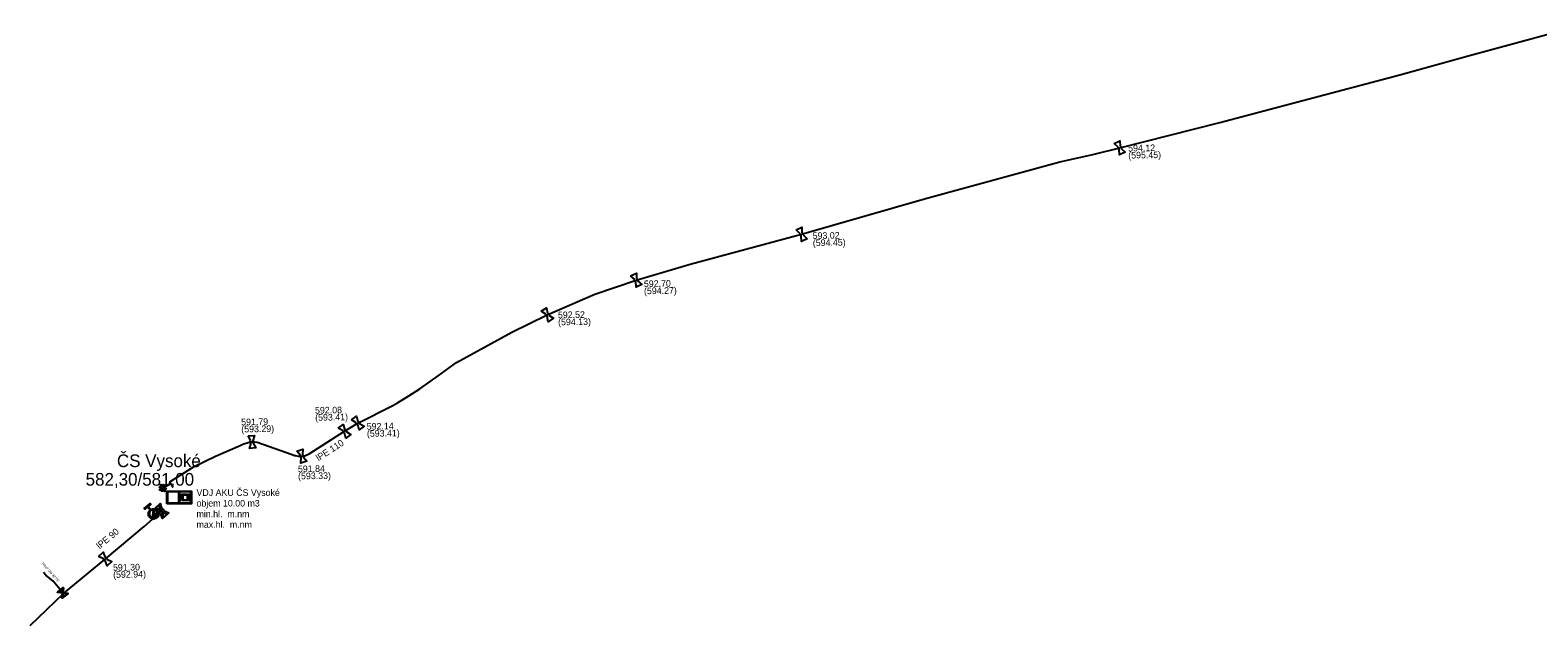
# Model space of a CAD drawing. Extents: x -643842 to -636370, y -1119190 to -1110210.
# Drawn here: x -640658.2 to -640360.9, y -1113819 to -1113702.5 of the extents above; entities that cross this region are included whole.
import ezdxf

# ---------------------------------------------------------------- set-up
doc = ezdxf.new("R2010")
doc.units = 0
for name, color, linetype in [('13', 7, 'Continuous'), ('14', 7, 'Continuous'), ('2', 7, 'Continuous'), ('22', 7, 'Continuous'), ('7', 7, 'Continuous'), ('Default', 7, 'Continuous'), ('Level 16', 7, 'Continuous'), ('Level 20', 7, 'Continuous'), ('Level 21', 7, 'Continuous'), ('Level 23', 7, 'Continuous'), ('Level 27', 7, 'Continuous'), ('Level 28', 7, 'Continuous'), ('Level 33', 7, 'Continuous'), ('Level 34', 7, 'Continuous')]:
    doc.layers.add(name, color=color, linetype=linetype)

msp = doc.modelspace()

# ---------------------------------------------------------------- linework, layer by layer
at = {"layer": '14'}
for points in [[(-640628.89, -1113795.89), (-640628.89, -1113793.39), (-640626.39, -1113793.39), (-640626.39, -1113795.89), (-640628.89, -1113795.89)], [(-640626.54, -1113795.73), (-640626.54, -1113793.55), (-640628.73, -1113793.55), (-640628.73, -1113795.73), (-640626.54, -1113795.73)], [(-640628.26, -1113795.27), (-640628.26, -1113794.02), (-640627.01, -1113794.02), (-640627.01, -1113795.27), (-640628.26, -1113795.27)], [(-640627.17, -1113795.11), (-640627.17, -1113794.17), (-640628.11, -1113794.17), (-640628.11, -1113795.11), (-640627.17, -1113795.11)]]:
    msp.add_lwpolyline(points, dxfattribs=at)
at = {"layer": '2'}
msp.add_lwpolyline([(-640632.14, -1113792.95), (-640632.61, -1113793.22), (-640632.69, -1113793.09), (-640632.23, -1113792.81), (-640632.68, -1113792.7), (-640632.64, -1113792.55), (-640632.19, -1113792.66), (-640632.48, -1113792.17), (-640632.35, -1113792.09), (-640632.05, -1113792.59), (-640631.93, -1113792.13), (-640631.78, -1113792.17), (-640631.9, -1113792.62), (-640630.53, -1113791.82), (-640630.45, -1113791.96), (-640631.82, -1113792.76), (-640631.36, -1113792.88), (-640631.4, -1113793.03), (-640631.86, -1113792.91), (-640631.57, -1113793.41), (-640631.7, -1113793.49), (-640631.99, -1113793), (-640632.11, -1113793.44), (-640632.26, -1113793.41), (-640632.14, -1113792.95)], dxfattribs=at)
at = {"layer": 'Default'}
for points in [[(-640443.45, -1113726.03), (-640443.5, -1113726.02), (-640443.55, -1113725.99), (-640443.62, -1113725.94), (-640443.65, -1113725.87), (-640443.69, -1113725.79), (-640443.68, -1113725.7), (-640443.68, -1113725.65), (-640443.66, -1113725.6)], [(-640443.29, -1113725.43), (-640443.24, -1113725.44), (-640443.19, -1113725.47), (-640443.12, -1113725.52), (-640443.09, -1113725.59), (-640443.05, -1113725.67), (-640443.06, -1113725.75), (-640443.06, -1113725.81), (-640443.08, -1113725.86)], [(-640506.17, -1113743.08), (-640506.22, -1113743.07), (-640506.27, -1113743.04), (-640506.34, -1113742.99), (-640506.37, -1113742.91), (-640506.41, -1113742.84), (-640506.4, -1113742.75), (-640506.4, -1113742.7), (-640506.38, -1113742.65)], [(-640506.01, -1113742.48), (-640505.96, -1113742.49), (-640505.91, -1113742.52), (-640505.84, -1113742.57), (-640505.81, -1113742.65), (-640505.77, -1113742.72), (-640505.78, -1113742.8), (-640505.78, -1113742.86), (-640505.8, -1113742.91)], [(-640538.78, -1113752.11), (-640538.83, -1113752.1), (-640538.88, -1113752.07), (-640538.95, -1113752.02), (-640538.98, -1113751.94), (-640539.02, -1113751.87), (-640539.01, -1113751.78), (-640539.01, -1113751.73), (-640538.99, -1113751.68)], [(-640538.62, -1113751.51), (-640538.57, -1113751.52), (-640538.52, -1113751.55), (-640538.45, -1113751.6), (-640538.42, -1113751.68), (-640538.38, -1113751.75), (-640538.39, -1113751.83), (-640538.39, -1113751.89), (-640538.41, -1113751.94)], [(-640556.27, -1113758.94), (-640556.32, -1113758.93), (-640556.37, -1113758.91), (-640556.44, -1113758.87), (-640556.49, -1113758.8), (-640556.53, -1113758.74), (-640556.54, -1113758.65), (-640556.55, -1113758.6), (-640556.53, -1113758.55)], [(-640556.19, -1113758.32), (-640556.14, -1113758.32), (-640556.09, -1113758.35), (-640556.02, -1113758.39), (-640555.97, -1113758.46), (-640555.93, -1113758.52), (-640555.92, -1113758.61), (-640555.91, -1113758.66), (-640555.93, -1113758.71)], [(-640596.17, -1113781.3), (-640596.12, -1113781.3), (-640596.07, -1113781.32), (-640595.99, -1113781.36), (-640595.94, -1113781.42), (-640595.89, -1113781.49), (-640595.88, -1113781.57), (-640595.87, -1113781.62), (-640595.88, -1113781.68)], [(-640593.6, -1113780.29), (-640593.65, -1113780.29), (-640593.7, -1113780.27), (-640593.78, -1113780.23), (-640593.83, -1113780.17), (-640593.88, -1113780.1), (-640593.89, -1113780.02), (-640593.9, -1113779.96), (-640593.89, -1113779.91)], [(-640593.56, -1113779.67), (-640593.51, -1113779.67), (-640593.46, -1113779.69), (-640593.38, -1113779.73), (-640593.33, -1113779.79), (-640593.28, -1113779.86), (-640593.27, -1113779.94), (-640593.26, -1113779.99), (-640593.27, -1113780.05)], [(-640614.63, -1113783.97), (-640614.68, -1113783.94), (-640614.71, -1113783.89), (-640614.76, -1113783.82), (-640614.76, -1113783.74), (-640614.77, -1113783.66), (-640614.74, -1113783.58), (-640614.71, -1113783.53), (-640614.68, -1113783.49)], [(-640614.27, -1113783.46), (-640614.23, -1113783.49), (-640614.2, -1113783.53), (-640614.15, -1113783.6), (-640614.14, -1113783.68), (-640614.13, -1113783.76), (-640614.17, -1113783.84), (-640614.19, -1113783.89), (-640614.23, -1113783.93)], [(-640596.21, -1113781.92), (-640596.26, -1113781.92), (-640596.31, -1113781.9), (-640596.39, -1113781.86), (-640596.44, -1113781.8), (-640596.49, -1113781.73), (-640596.5, -1113781.65), (-640596.51, -1113781.59), (-640596.5, -1113781.54)], [(-640604.74, -1113786.8), (-640604.79, -1113786.78), (-640604.84, -1113786.75), (-640604.9, -1113786.69), (-640604.93, -1113786.61), (-640604.95, -1113786.54), (-640604.94, -1113786.45), (-640604.93, -1113786.4), (-640604.9, -1113786.35)], [(-640604.51, -1113786.22), (-640604.47, -1113786.24), (-640604.43, -1113786.27), (-640604.36, -1113786.33), (-640604.33, -1113786.41), (-640604.31, -1113786.48), (-640604.32, -1113786.57), (-640604.33, -1113786.62), (-640604.36, -1113786.67)], [(-640634.41, -1113797.06), (-640634.11, -1113796.86), (-640633.74, -1113796.9), (-640633.33, -1113796.95), (-640633.08, -1113797.28), (-640632.82, -1113797.61), (-640632.87, -1113798.02), (-640632.92, -1113798.43), (-640633.25, -1113798.68), (-640633.57, -1113798.94), (-640633.98, -1113798.89), (-640634.39, -1113798.84), (-640634.65, -1113798.52), (-640634.9, -1113798.19), (-640634.86, -1113797.78), (-640634.82, -1113797.42), (-640634.55, -1113797.17)], [(-640633.86, -1113797.08), (-640634.14, -1113797.08), (-640634.37, -1113797.26), (-640634.63, -1113797.47), (-640634.67, -1113797.8), (-640634.71, -1113798.14), (-640634.5, -1113798.4), (-640634.32, -1113798.63), (-640634.05, -1113798.69)], [(-640633.87, -1113798.71), (-640633.59, -1113798.72), (-640633.36, -1113798.54), (-640633.1, -1113798.33), (-640633.06, -1113797.99), (-640633.02, -1113797.66), (-640633.23, -1113797.39), (-640633.41, -1113797.17), (-640633.68, -1113797.11)], [(-640632.47, -1113797.8), (-640632.52, -1113797.8), (-640632.57, -1113797.79), (-640632.65, -1113797.76), (-640632.71, -1113797.7), (-640632.77, -1113797.64), (-640632.79, -1113797.56), (-640632.8, -1113797.51), (-640632.79, -1113797.45)], [(-640632.17, -1113797.52), (-640632.22, -1113797.52), (-640632.27, -1113797.51), (-640632.35, -1113797.48), (-640632.41, -1113797.42), (-640632.47, -1113797.36), (-640632.49, -1113797.28), (-640632.5, -1113797.23), (-640632.49, -1113797.17)], [(-640632.49, -1113797.18), (-640632.44, -1113797.17), (-640632.39, -1113797.19), (-640632.31, -1113797.22), (-640632.25, -1113797.28), (-640632.19, -1113797.34), (-640632.18, -1113797.42), (-640632.16, -1113797.47), (-640632.17, -1113797.53)], [(-640632.19, -1113796.9), (-640632.14, -1113796.89), (-640632.09, -1113796.91), (-640632.01, -1113796.94), (-640631.95, -1113797), (-640631.89, -1113797.06), (-640631.88, -1113797.14), (-640631.86, -1113797.19), (-640631.87, -1113797.25)], [(-640643.37, -1113807.1), (-640643.42, -1113807.1), (-640643.47, -1113807.09), (-640643.55, -1113807.06), (-640643.61, -1113807), (-640643.67, -1113806.94), (-640643.69, -1113806.86), (-640643.7, -1113806.81), (-640643.69, -1113806.75)], [(-640643.39, -1113806.48), (-640643.34, -1113806.47), (-640643.29, -1113806.49), (-640643.21, -1113806.52), (-640643.15, -1113806.58), (-640643.09, -1113806.64), (-640643.08, -1113806.72), (-640643.06, -1113806.77), (-640643.07, -1113806.83)]]:
    msp.add_open_spline(points, degree=3, dxfattribs=at)
at = {"layer": 'Level 16'}
for points in [[(-640634.29, -1113798.62), (-640633.13, -1113797.67), (-640633.07, -1113797.74), (-640634.23, -1113798.69), (-640634.29, -1113798.62)], [(-640652.81, -1113813.34), (-640651.65, -1113812.39), (-640651.6, -1113812.44), (-640651.62, -1113812.57), (-640651.71, -1113813.41), (-640650.74, -1113813.51), (-640650.7, -1113813.56), (-640651.87, -1113814.5), (-640651.91, -1113814.45), (-640651.81, -1113813.49), (-640652.64, -1113813.4), (-640652.77, -1113813.39), (-640652.81, -1113813.34)], [(-640652.63, -1113813.31), (-640651.8, -1113813.4), (-640651.71, -1113812.57), (-640652.63, -1113813.31)], [(-640650.88, -1113813.58), (-640651.72, -1113813.49), (-640651.8, -1113814.33), (-640650.88, -1113813.58)]]:
    msp.add_lwpolyline(points, dxfattribs=at)
at = {"layer": 'Level 21'}
for points in [[(-640630.49, -1113791.89), (-640630.67, -1113791.58), (-640630.45, -1113791.41), (-640625.82, -1113788.55), (-640621.63, -1113786.53), (-640616.77, -1113784.38), (-640616.25, -1113784.15), (-640615.84, -1113783.99), (-640615.41, -1113783.86), (-640614.97, -1113783.77), (-640614.45, -1113783.71), (-640614.19, -1113783.71), (-640613.93, -1113783.71), (-640613.41, -1113783.75), (-640606.53, -1113786.18), (-640606.08, -1113786.35), (-640605.84, -1113786.41), (-640605.6, -1113786.47), (-640605.36, -1113786.49), (-640605.12, -1113786.52), (-640604.63, -1113786.51), (-640604.12, -1113786.43), (-640603.87, -1113786.36), (-640603.62, -1113786.28), (-640603.15, -1113786.07), (-640596.19, -1113781.61), (-640593.58, -1113779.98), (-640586.68, -1113776.53), (-640585.75, -1113776.03), (-640583.55, -1113774.65), (-640581.35, -1113773.27), (-640577.74, -1113770.66), (-640574.13, -1113768.04), (-640563.22, -1113762.04), (-640556.23, -1113758.63), (-640546.85, -1113754.59), (-640538.7, -1113751.81), (-640528.04, -1113748.64), (-640506.09, -1113742.78), (-640481.87, -1113735.79), (-640455.17, -1113728.51), (-640448.67, -1113727.03), (-640443.37, -1113725.73), (-640423.65, -1113720.73), (-640407.29, -1113716.38), (-640388.13, -1113711.32), (-640374.44, -1113707.54), (-640356.04, -1113702.53)], [(-640630.49, -1113791.89), (-640630.03, -1113792.54)], [(-640658.18, -1113819.87), (-640651.61, -1113813.62), (-640643.38, -1113806.79), (-640635.71, -1113800.36), (-640633.45, -1113798.42), (-640632.18, -1113797.21)]]:
    msp.add_lwpolyline(points, dxfattribs=at)
at = {"layer": 'Level 23'}
for points in [[(-640633.45, -1113798.42), (-640633.68, -1113798.18), (-640633.87, -1113797.9)], [(-640651.61, -1113813.62), (-640651.69, -1113813.53), (-640653.62, -1113811.15), (-640655.06, -1113810), (-640655.54, -1113809.46)]]:
    msp.add_lwpolyline(points, dxfattribs=at)
at = {"layer": 'Level 28'}
for points in [[(-640444.47, -1113724.87), (-640443.35, -1113724.33), (-640443.29, -1113725.43)], [(-640443.66, -1113725.6), (-640444.47, -1113724.87)], [(-640443.08, -1113725.86), (-640442.27, -1113726.59), (-640443.39, -1113727.13), (-640443.45, -1113726.03)], [(-640507.19, -1113741.92), (-640506.06, -1113741.38), (-640506.01, -1113742.48)], [(-640506.38, -1113742.65), (-640507.19, -1113741.92)], [(-640505.8, -1113742.91), (-640504.99, -1113743.64), (-640506.12, -1113744.18), (-640506.17, -1113743.08)], [(-640539.8, -1113750.95), (-640538.67, -1113750.41), (-640538.62, -1113751.51)], [(-640538.99, -1113751.68), (-640539.8, -1113750.95)], [(-640538.41, -1113751.94), (-640537.6, -1113752.67), (-640538.73, -1113753.21), (-640538.78, -1113752.11)], [(-640557.45, -1113757.94), (-640556.41, -1113757.24), (-640556.19, -1113758.32)], [(-640556.53, -1113758.55), (-640557.45, -1113757.94)], [(-640555.93, -1113758.71), (-640555.01, -1113759.32), (-640556.05, -1113760.02), (-640556.27, -1113758.94)], [(-640597.44, -1113780.99), (-640596.45, -1113780.24), (-640596.17, -1113781.3)], [(-640596.5, -1113781.54), (-640597.44, -1113780.99)], [(-640594.83, -1113779.36), (-640593.84, -1113778.61), (-640593.56, -1113779.67)], [(-640593.89, -1113779.91), (-640594.83, -1113779.36)], [(-640593.27, -1113780.05), (-640592.33, -1113780.6), (-640593.32, -1113781.35), (-640593.6, -1113780.29)], [(-640615.2, -1113782.53), (-640613.95, -1113782.41), (-640614.27, -1113783.46)], [(-640614.68, -1113783.49), (-640615.2, -1113782.53)], [(-640614.23, -1113783.93), (-640613.71, -1113784.9), (-640614.95, -1113785.02), (-640614.63, -1113783.97)], [(-640595.88, -1113781.68), (-640594.94, -1113782.23), (-640595.93, -1113782.98), (-640596.21, -1113781.92)], [(-640605.63, -1113785.53), (-640604.45, -1113785.12), (-640604.51, -1113786.22)], [(-640604.9, -1113786.35), (-640605.63, -1113785.53)], [(-640604.36, -1113786.67), (-640603.63, -1113787.49), (-640604.81, -1113787.9), (-640604.74, -1113786.8)], [(-640633.79, -1113797), (-640632.87, -1113796.15), (-640632.49, -1113797.18)], [(-640633.49, -1113796.72), (-640632.57, -1113795.87), (-640632.19, -1113796.9)], [(-640632.79, -1113797.45), (-640633.79, -1113797)], [(-640632.49, -1113797.17), (-640633.49, -1113796.72)], [(-640632.17, -1113797.53), (-640631.17, -1113797.98), (-640632.09, -1113798.83), (-640632.47, -1113797.8)], [(-640631.87, -1113797.25), (-640630.87, -1113797.7), (-640631.79, -1113798.55), (-640632.17, -1113797.52)], [(-640644.69, -1113806.3), (-640643.77, -1113805.45), (-640643.39, -1113806.48)], [(-640643.69, -1113806.75), (-640644.69, -1113806.3)], [(-640643.07, -1113806.83), (-640642.07, -1113807.28), (-640642.99, -1113808.13), (-640643.37, -1113807.1)]]:
    msp.add_lwpolyline(points, dxfattribs=at)
at = {"layer": 'Level 33'}
for points in [[(-640634.55, -1113797.17), (-640635.06, -1113796.53), (-640635.6, -1113796.96), (-640635.72, -1113796.81), (-640634.49, -1113795.84), (-640634.38, -1113795.99), (-640634.92, -1113796.42), (-640634.41, -1113797.06)], [(-640634.05, -1113798.69), (-640633.86, -1113797.08)], [(-640633.68, -1113797.11), (-640633.87, -1113798.71)]]:
    msp.add_lwpolyline(points, dxfattribs=at)
at = {"layer": 'Level 34'}
for points in [[(-640631.23, -1113795.9), (-640631.23, -1113793.4), (-640628.73, -1113793.4), (-640628.73, -1113795.9), (-640631.23, -1113795.9)], [(-640628.88, -1113795.74), (-640628.88, -1113793.55), (-640631.07, -1113793.55), (-640631.07, -1113795.74), (-640628.88, -1113795.74)]]:
    msp.add_lwpolyline(points, dxfattribs=at)

# ---------------------------------------------------------------- texts
at = {"layer": '13'}
for s, p in [('VDJ AKU ČS Vysoké', (-640625.38, -1113794.34)), ('objem 10.00 m3', (-640625.38, -1113796.44)), ('min.hl.  m.nm', (-640625.38, -1113798.54)), ('max.hl.  m.nm', (-640625.38, -1113800.64))]:
    msp.add_text(s, height=1.3, dxfattribs=at).set_placement(p)
at = {"layer": '22'}
msp.add_text('PRIP DN 32 PE', height=0.5, rotation=311.6335, dxfattribs=at).set_placement((-640655.96, -1113807.75))
at = {"layer": '7'}
for s, p in [('ČS Vysoké', (-640641.07, -1113788.67)), ('582,30/581,00', (-640647.24, -1113792.33))]:
    msp.add_text(s, height=2.5, dxfattribs=at).set_placement(p)
at = {"layer": 'Level 20'}
for s, rotation, p in [('lPE 110', 32.6519, (-640601.32, -1113787.53)), ('lPE 90', 39.9741, (-640644.46, -1113804.89))]:
    msp.add_text(s, height=1.3, rotation=rotation, dxfattribs=at).set_placement(p)
at = {"layer": 'Level 27'}
for s, p in [('594.12', (-640441.7, -1113726.46)), ('(595.45)', (-640441.68, -1113727.85)), ('593.02', (-640503.9, -1113743.71)), ('(594.45)', (-640503.87, -1113745.11)), ('592.70', (-640537.17, -1113753.19)), ('(594.27)', (-640537.15, -1113754.59)), ('592.52', (-640554.12, -1113759.33)), ('(594.13)', (-640554.09, -1113760.73)), ('592.08', (-640602.01, -1113778.14)), ('(593.41)', (-640601.98, -1113779.54)), ('591.79', (-640616.57, -1113780.44)), ('(593.29)', (-640616.55, -1113781.84)), ('592.14', (-640591.81, -1113781.3)), ('(593.41)', (-640591.78, -1113782.7)), ('591.84', (-640605.38, -1113789.69)), ('(593.33)', (-640605.35, -1113791.09)), ('591.30', (-640641.84, -1113809.12)), ('(592.94)', (-640641.81, -1113810.52))]:
    msp.add_text(s, height=1.3, rotation=1, dxfattribs=at).set_placement(p)

doc.saveas('drawing.dxf')
